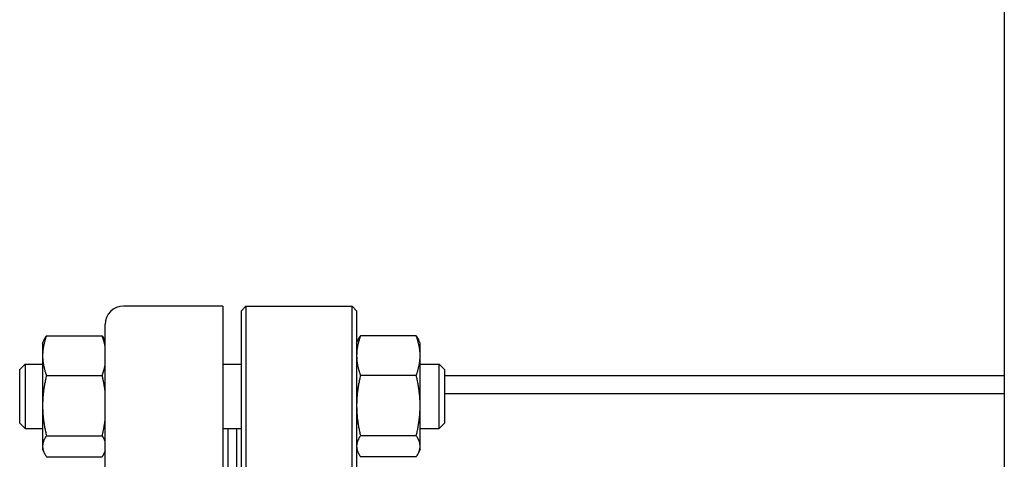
# Model space of a CAD drawing. Header units: inches. Extents: x 18 to 846, y -44 to 561.
# Tile 558 of 642: x 703 to 716, y 272 to 278. Entities that reach past the tile are written whole.
import ezdxf

# ---------------------------------------------------------------- set-up
doc = ezdxf.new("R2010")
doc.units = ezdxf.units.IN
doc.header["$LTSCALE"] = 24
doc.header["$MEASUREMENT"] = 0
doc.layers.add('Visible (ANSI)', color=7, linetype='Continuous', lineweight=30)

msp = doc.modelspace()

# ---------------------------------------------------------------- linework, layer by layer
at = {"layer": 'Visible (ANSI)'}
for p, q in [((715.8308, 292.4565), (715.8308, 258.36183)), ((705.2528, 274.019), (703.9118, 274.019)), ((705.2528, 274.019), (705.2528, 259.019)), ((705.5058, 273.9565), (705.5683, 274.019)), ((705.5683, 274.019), (707.0033, 274.019)), ((705.5683, 274.019), (705.5683, 259.019)), ((707.0033, 259.019), (707.0033, 274.019)), ((707.0658, 273.9565), (707.0033, 274.019)), ((705.5058, 259.0815), (705.5058, 273.9565)), ((707.0658, 273.9565), (707.0658, 259.0815)), ((703.6618, 259.269), (703.6618, 273.769)), ((702.8158, 273.51652), (702.83716, 273.56231)), ((702.86767, 273.61495), (703.62294, 273.61495)), ((703.6618, 273.5444), (703.65345, 273.56231)), ((707.0658, 273.51652), (707.08716, 273.56231)), ((707.87294, 273.61495), (707.11767, 273.61495)), ((707.9248, 273.51652), (707.90345, 273.56231)), ((702.8158, 273.51652), (702.8158, 273.34771)), ((707.9248, 273.34771), (707.9248, 273.51652)), ((702.8158, 273.34771), (702.8158, 272.67176)), ((707.9248, 272.67176), (707.9248, 273.34771)), ((702.5058, 273.1621), (702.57872, 273.23502)), ((702.57872, 273.23502), (702.57872, 272.36002)), ((702.57872, 273.23502), (702.8158, 273.23502)), ((705.2528, 273.23502), (705.5058, 273.23502)), ((707.9248, 273.23502), (708.18289, 273.23502)), ((708.18289, 272.36002), (708.18289, 273.23502)), ((708.2558, 273.1621), (708.18289, 273.23502)), ((702.5058, 272.43294), (702.5058, 273.1621)), ((702.86767, 273.08047), (703.62294, 273.08047)), ((707.87294, 273.08047), (707.11767, 273.08047)), ((708.2558, 273.1621), (708.2558, 272.43294)), ((708.2558, 273.0815), (715.8308, 273.0815)), ((715.8308, 272.8315), (708.2558, 272.8315)), ((702.8158, 272.67176), (702.8158, 272.12157)), ((707.9248, 272.12157), (707.9248, 272.67176)), ((702.5058, 272.43294), (702.57872, 272.36002)), ((708.2558, 272.43294), (708.18289, 272.36002)), ((702.57872, 272.36002), (702.8158, 272.36002)), ((702.86767, 272.26304), (703.62294, 272.26304)), ((705.2528, 272.36002), (705.5058, 272.36002)), ((705.3208, 272.36002), (705.3208, 271.5527)), ((705.4408, 272.36002), (705.4408, 271.5527)), ((707.87294, 272.26304), (707.11767, 272.26304)), ((707.9248, 272.36002), (708.18289, 272.36002)), ((702.8158, 272.12157), (702.8158, 272.07852)), ((707.9248, 272.07852), (707.9248, 272.12157)), ((702.8158, 272.07852), (702.83716, 272.03273)), ((702.86767, 271.98009), (703.62294, 271.98009)), ((703.6618, 272.05064), (703.65345, 272.03273)), ((707.0658, 272.07852), (707.08716, 272.03273)), ((707.87294, 271.98009), (707.11767, 271.98009)), ((707.9248, 272.07852), (707.90345, 272.03273))]:
    msp.add_line(p, q, dxfattribs=at)
msp.add_arc((703.9118, 273.769), 0.25, 90, 180, dxfattribs=at)
for points, weights in [([(702.86767, 273.61495), (702.8158, 273.47174), (702.8158, 273.34771)], [1, 1.0379548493, 1]), ([(702.83716, 273.56231), (702.84893, 273.58755), (702.86767, 273.61495)], [1.01733426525, 1.01339325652, 1]), ([(703.62294, 273.61495), (703.64168, 273.58755), (703.65345, 273.56231)], [1, 1.01339325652, 1.01733426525]), ([(703.6618, 273.47785), (703.64908, 273.54278), (703.62294, 273.61495)], [1.01897523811, 1.01877372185, 1]), ([(707.11767, 273.61495), (707.0658, 273.47174), (707.0658, 273.34771)], [1, 1.0379548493, 1]), ([(707.08716, 273.56231), (707.09893, 273.58755), (707.11767, 273.61495)], [1.01733426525, 1.01339325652, 1]), ([(707.9248, 273.34771), (707.9248, 273.47174), (707.87294, 273.61495)], [1, 1.0379548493, 1]), ([(707.87294, 273.61495), (707.89168, 273.58755), (707.90345, 273.56231)], [1, 1.01339325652, 1.01733426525]), ([(702.8158, 273.34771), (702.8158, 273.22368), (702.86767, 273.08047)], [1, 1.0379548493, 1]), ([(707.0658, 273.34771), (707.0658, 273.22368), (707.11767, 273.08047)], [1, 1.0379548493, 1]), ([(707.87294, 273.08047), (707.9248, 273.22368), (707.9248, 273.34771)], [1, 1.0379548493, 1]), ([(703.62294, 273.08047), (703.64908, 273.15264), (703.6618, 273.21757)], [1, 1.01877372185, 1.01897523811]), ([(702.86767, 273.08047), (702.8158, 272.86144), (702.8158, 272.67176)], [1, 1.0379548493, 1]), ([(703.6618, 272.87079), (703.64908, 272.97009), (703.62294, 273.08047)], [1.01897523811, 1.01877372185, 1]), ([(707.11767, 273.08047), (707.0658, 272.86144), (707.0658, 272.67176)], [1, 1.0379548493, 1]), ([(707.9248, 272.67176), (707.9248, 272.86144), (707.87294, 273.08047)], [1, 1.0379548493, 1]), ([(702.8158, 272.67176), (702.8158, 272.48207), (702.86767, 272.26304)], [1, 1.0379548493, 1]), ([(707.0658, 272.67176), (707.0658, 272.48207), (707.11767, 272.26304)], [1, 1.0379548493, 1]), ([(707.87294, 272.26304), (707.9248, 272.48207), (707.9248, 272.67176)], [1, 1.0379548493, 1]), ([(703.62294, 272.26304), (703.64908, 272.37342), (703.6618, 272.47272)], [1, 1.01877372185, 1.01897523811]), ([(702.86767, 272.26304), (702.8158, 272.18722), (702.8158, 272.12157)], [1, 1.0379548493, 1]), ([(703.6618, 272.19046), (703.64908, 272.22483), (703.62294, 272.26304)], [1.01897523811, 1.01877372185, 1]), ([(707.11767, 272.26304), (707.0658, 272.18722), (707.0658, 272.12157)], [1, 1.0379548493, 1]), ([(707.9248, 272.12157), (707.9248, 272.18722), (707.87294, 272.26304)], [1, 1.0379548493, 1]), ([(702.8158, 272.12157), (702.8158, 272.05591), (702.86767, 271.98009)], [1, 1.0379548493, 1]), ([(707.0658, 272.12157), (707.0658, 272.05591), (707.11767, 271.98009)], [1, 1.0379548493, 1]), ([(707.87294, 271.98009), (707.9248, 272.05591), (707.9248, 272.12157)], [1, 1.0379548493, 1]), ([(703.62294, 271.98009), (703.64908, 272.0183), (703.6618, 272.05267)], [1, 1.01877372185, 1.01897523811])]:
    msp.add_rational_spline(points, weights, degree=2, dxfattribs=at)

doc.saveas('drawing.dxf')
